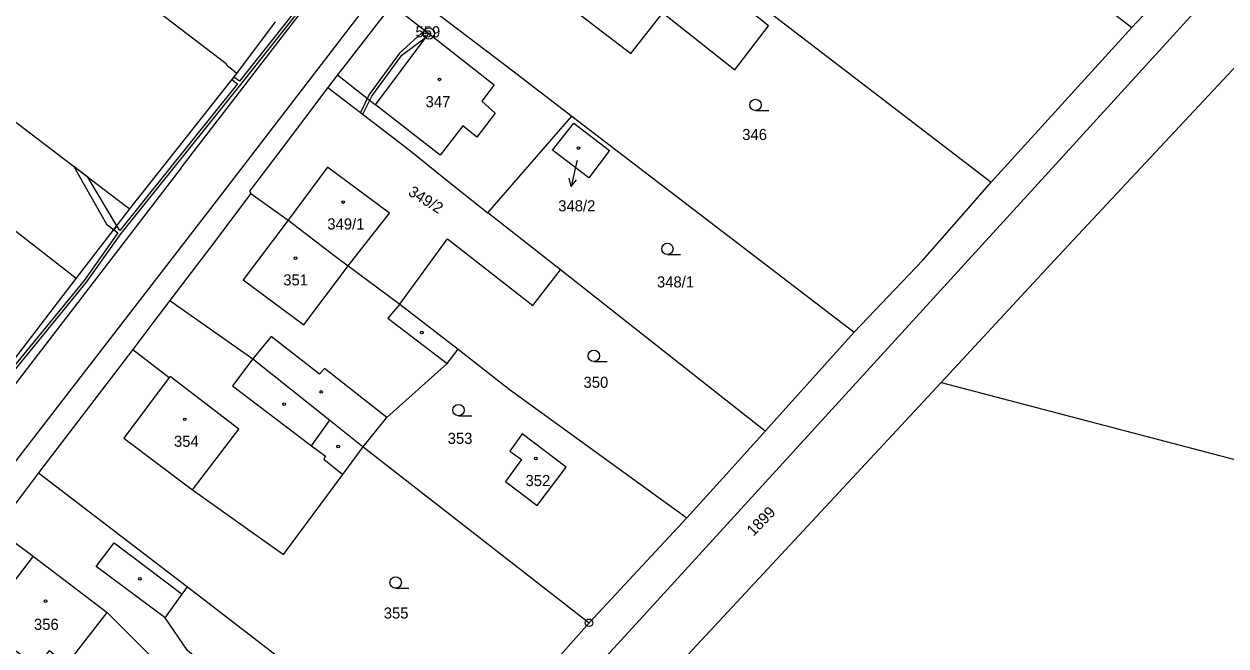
# Model space of a CAD drawing. Extents: x -587171 to -555306, y -1167727 to -1074732.
# Drawn here: x -560519.9 to -560361.6, y -1078117.4 to -1078035.5 of the extents above; entities that cross this region are included whole.
import ezdxf

# ---------------------------------------------------------------- set-up
doc = ezdxf.new("R2010")
doc.units = 0
for name, color, linetype in [('Hranice parcel', 7, 'Continuous'), ('Parcelní čísla', 7, 'Continuous'), ('Pop  PČ popisy', 7, 'Continuous'), ('Poz předměty', 7, 'Continuous'), ('Vnitřní kresba', 7, 'Continuous'), ('Věcná břemena k části', 7, 'Continuous'), ('Značky bodu BP', 7, 'Continuous'), ('Značky budov', 7, 'Continuous'), ('Značky kultur', 7, 'Continuous')]:
    doc.layers.add(name, color=color, linetype=linetype)

msp = doc.modelspace()

# ---------------------------------------------------------------- linework, layer by layer
at = {"layer": 'Hranice parcel'}
for p, q in [((-560405.12, -1078011.91), (-560374.01, -1078035.93)), ((-560435.3, -1078023.53), (-560392.57, -1078056.3)), ((-560374.01, -1078035.93), (-560361.85, -1078022.87)), ((-560491.9, -1078041.97), (-560486.78, -1078035.21)), ((-560392.57, -1078056.3), (-560374.01, -1078035.93)), ((-560505.99, -1078059.82), (-560491.9, -1078041.97)), ((-560458.85, -1078060.32), (-560447.77, -1078047.61)), ((-560447.77, -1078047.61), (-560410.58, -1078076.06)), ((-560513.03, -1078068.99), (-560526.05, -1078058.85)), ((-560490.03, -1078057.81), (-560485.14, -1078061.29)), ((-560513.03, -1078068.99), (-560505.99, -1078059.82)), ((-560449.26, -1078067.85), (-560458.85, -1078060.32)), ((-560477.24, -1078067.33), (-560470.42, -1078072.34)), ((-560422.29, -1078089.06), (-560449.26, -1078067.85)), ((-560521.17, -1078079.6), (-560513.03, -1078068.99)), ((-560470.42, -1078072.34), (-560462.74, -1078078.3)), ((-560410.58, -1078076.06), (-560422.29, -1078089.06)), ((-560505.6, -1078078.31), (-560517.99, -1078094.55)), ((-560475.23, -1078091.12), (-560445.5, -1078114.31)), ((-560517.99, -1078094.55), (-560498.39, -1078109.59)), ((-560445.5, -1078114.31), (-560432.61, -1078100.48)), ((-560498.39, -1078109.59), (-560464.48, -1078135.62)), ((-560464.48, -1078135.62), (-560445.5, -1078114.31))]:
    msp.add_line(p, q, dxfattribs=at)
for points in [[(-560364.68, -1077894.4), (-560366.71, -1077894.44), (-560368.49, -1077895.33), (-560369.63, -1077896.38), (-560417.05, -1077958.08), (-560457.78, -1078010.82), (-560494.61, -1078058.79), (-560557.78, -1078140.57), (-560603.03, -1078199.81), (-560610.79, -1078208.96)], [(-560491.9, -1078041.97), (-560493.04, -1078041.09), (-560493.28, -1078040.7), (-560522.7, -1078018.26), (-560541.97, -1078003.31)], [(-560455.09, -1078011.95), (-560450.47, -1078015.48), (-560456.02, -1078022.76), (-560452.76, -1078025.24), (-560454.72, -1078028.04), (-560449.52, -1078032.03), (-560439.98, -1078039.36), (-560435.77, -1078034), (-560426.32, -1078041.49), (-560421.86, -1078035.72), (-560431.17, -1078028.24), (-560430.65, -1078027.59), (-560435.44, -1078023.7)], [(-560469.75, -1078030.79), (-560471.46, -1078032.97), (-560477.83, -1078041.16), (-560478.62, -1078042.18), (-560479.9, -1078043.82)], [(-560469.75, -1078030.79), (-560455.55, -1078041.63), (-560447.77, -1078047.61)], [(-560399.15, -1078082.66), (-560383.62, -1078065.97), (-560355.7, -1078036.07)], [(-560535.83, -1078037.12), (-560506.58, -1078059.37), (-560505.99, -1078059.82)], [(-560479.9, -1078043.82), (-560482.99, -1078047.92), (-560485.92, -1078051.81), (-560490.2, -1078057.48), (-560490.03, -1078057.81)], [(-560479.9, -1078043.82), (-560469.21, -1078052.04), (-560463.03, -1078057.02), (-560458.85, -1078060.32)], [(-560447.52, -1078048.51), (-560442.79, -1078052.11), (-560445.53, -1078055.71), (-560450.3, -1078052.07), (-560447.52, -1078048.51)], [(-560477.24, -1078067.33), (-560471.78, -1078060.37), (-560479.95, -1078054.34), (-560485.14, -1078061.29)], [(-560410.58, -1078076.06), (-560401.56, -1078066.56), (-560397.06, -1078061.47), (-560392.57, -1078056.3)], [(-560490.03, -1078057.81), (-560495.49, -1078065.01), (-560499.03, -1078069.67), (-560500.69, -1078071.86)], [(-560485.14, -1078061.29), (-560478.94, -1078066.03), (-560477.24, -1078067.33)], [(-560470.42, -1078072.34), (-560464.13, -1078063.75), (-560452.9, -1078072.52), (-560449.26, -1078067.85)], [(-560500.69, -1078071.86), (-560503.06, -1078074.98), (-560505.6, -1078078.31)], [(-560500.69, -1078071.86), (-560489.8, -1078079.55), (-560479.62, -1078087.63), (-560475.23, -1078091.12)], [(-560505.6, -1078078.31), (-560500.79, -1078082.03), (-560506.77, -1078089.98), (-560497.73, -1078096.81), (-560485.75, -1078105.33), (-560477.93, -1078094.77), (-560475.23, -1078091.12)], [(-560475.23, -1078091.12), (-560472.12, -1078087.27), (-560464.17, -1078080.15), (-560462.74, -1078078.3)], [(-560462.74, -1078078.3), (-560456.03, -1078083.56), (-560432.61, -1078100.48)], [(-560457.4, -1078145.41), (-560445.41, -1078132.37), (-560399.15, -1078082.66)], [(-560399.15, -1078082.66), (-560281.81, -1078113.42), (-560119.42, -1078155.48)], [(-560432.61, -1078100.48), (-560427.01, -1078094.28), (-560422.29, -1078089.06)], [(-560456.51, -1078095.69), (-560452.33, -1078098.87), (-560448.5, -1078093.81), (-560454.29, -1078089.44), (-560455.92, -1078091.69), (-560454.38, -1078092.79), (-560456.51, -1078095.69)], [(-560517.99, -1078094.55), (-560520.77, -1078098.23), (-560523.57, -1078101.95)], [(-560523.57, -1078101.95), (-560518.72, -1078105.52), (-560525.66, -1078114.58), (-560518.14, -1078120.1), (-560516.57, -1078117.96), (-560514.3, -1078119.85), (-560508.95, -1078112.95), (-560500.74, -1078121.16), (-560496.44, -1078124.71), (-560493.98, -1078121.65), (-560498.37, -1078117.94), (-560501.33, -1078113.64), (-560499.07, -1078110.52), (-560498.39, -1078109.59)]]:
    msp.add_lwpolyline(points, dxfattribs=at)
at = {"layer": 'Pop  PČ popisy'}
for p, q in [((-560447.18, -1078053.94), (-560447.85, -1078056.86)), ((-560447.06, -1078053.44), (-560447.18, -1078053.94)), ((-560447.85, -1078056.86), (-560448.12, -1078055.78)), ((-560447.85, -1078056.86), (-560447.14, -1078056))]:
    msp.add_line(p, q, dxfattribs=at)
at = {"layer": 'Poz předměty'}
for p, q in [((-560388.65, -1078058.97), (-560351.09, -1078017.82)), ((-560438.84, -1078113.96), (-560388.65, -1078058.97)), ((-560438.84, -1078113.96), (-560471.88, -1078149.83))]:
    msp.add_line(p, q, dxfattribs=at)
at = {"layer": 'Vnitřní kresba'}
for p, q in [((-560499.23, -1078054.43), (-560462.74, -1078007.05)), ((-560471.46, -1078032.97), (-560466.59, -1078036.73)), ((-560473.63, -1078046.11), (-560466.59, -1078036.73)), ((-560466.59, -1078036.73), (-560457.99, -1078043.5)), ((-560478.62, -1078042.18), (-560473.63, -1078046.11)), ((-560457.99, -1078043.5), (-560459.61, -1078045.62)), ((-560465.09, -1078052.75), (-560473.63, -1078046.11)), ((-560459.61, -1078045.62), (-560457.85, -1078047.22)), ((-560457.85, -1078047.22), (-560460.26, -1078050.37)), ((-560462.11, -1078048.87), (-560465.09, -1078052.75)), ((-560460.26, -1078050.37), (-560462.11, -1078048.87)), ((-560499.23, -1078054.43), (-560562.6, -1078136.93)), ((-560485.14, -1078061.29), (-560491.03, -1078069.17)), ((-560483.05, -1078075.07), (-560477.32, -1078067.46)), ((-560477.32, -1078067.46), (-560477.24, -1078067.33)), ((-560491.03, -1078069.17), (-560483.05, -1078075.07)), ((-560470.42, -1078072.34), (-560472.02, -1078074.19)), ((-560472.02, -1078074.19), (-560464.17, -1078080.15)), ((-560487.36, -1078076.63), (-560489.8, -1078079.55)), ((-560480.98, -1078081.57), (-560487.36, -1078076.63)), ((-560489.8, -1078079.55), (-560492.44, -1078083.09)), ((-560480.32, -1078080.83), (-560480.98, -1078081.57)), ((-560472.12, -1078087.27), (-560480.32, -1078080.83)), ((-560500.67, -1078081.87), (-560500.79, -1078082.03)), ((-560491.64, -1078088.81), (-560500.67, -1078081.87)), ((-560492.44, -1078083.09), (-560482.05, -1078090.99)), ((-560497.73, -1078096.81), (-560491.64, -1078088.81)), ((-560482.05, -1078090.99), (-560479.62, -1078087.63)), ((-560482.05, -1078090.99), (-560480.23, -1078092.38)), ((-560480.23, -1078092.38), (-560480.41, -1078092.76)), ((-560480.41, -1078092.76), (-560477.93, -1078094.77)), ((-560510.41, -1078106.91), (-560508.06, -1078103.78)), ((-560508.06, -1078103.78), (-560499.07, -1078110.52)), ((-560518.72, -1078105.52), (-560508.95, -1078112.95)), ((-560501.33, -1078113.64), (-560510.41, -1078106.91))]:
    msp.add_line(p, q, dxfattribs=at)
at = {"layer": 'Věcná břemena k části'}
for points in [[(-560553.09, -1078122.58), (-560548.55, -1078115.78), (-560538.37, -1078102.57), (-560529.92, -1078091.55), (-560522.59, -1078082.82), (-560511.69, -1078069.48), (-560507.12, -1078063.06), (-560491.36, -1078043.42), (-560477.61, -1078026.04), (-560470.36, -1078016.66), (-560462.85, -1078006.44), (-560449.91, -1077989.74), (-560443.81, -1077981.83), (-560435.52, -1077968.87), (-560428.63, -1077959.68), (-560421.53, -1077951), (-560418.1, -1077948.23), (-560409.79, -1077936.45), (-560400.51, -1077924.36)], [(-560478.02, -1078025.91), (-560491.55, -1078043.02), (-560492.3, -1078042.47), (-560492.54, -1078042.79), (-560491.8, -1078043.33), (-560507.31, -1078062.66), (-560507.68, -1078062.03), (-560508.09, -1078062.56), (-560507.55, -1078062.98), (-560512.01, -1078069.24), (-560522.9, -1078082.57)]]:
    msp.add_lwpolyline(points, dxfattribs=at)
for points in [[(-560474.47, -1078044.77), (-560475.62, -1078047.11), (-560475.3, -1078047.36), (-560474.13, -1078044.98), (-560470.17, -1078039.57), (-560466.91, -1078037.16), (-560466.59, -1078036.73), (-560467.6, -1078036.73), (-560470.47, -1078039.3)], [(-560509.05, -1078061.83), (-560508.09, -1078062.56), (-560507.68, -1078062.03), (-560511.49, -1078055.63), (-560513.36, -1078054.22)]]:
    msp.add_lwpolyline(points, close=True, dxfattribs=at)
at = {"layer": 'Značky bodu BP'}
for centre, radius in [((-560466.59, -1078036.73), 0.75), ((-560466.59, -1078036.73), 0.03), ((-560445.5, -1078114.31), 0.5), ((-560445.5, -1078114.31), 0.0303)]:
    msp.add_circle(centre, radius, dxfattribs=at)
at = {"layer": 'Značky budov'}
for centre in [(-560465.2, -1078042.76), (-560446.89, -1078051.8), (-560477.88, -1078058.91), (-560484.16, -1078066.29), (-560467.52, -1078076.1), (-560480.78, -1078083.92), (-560485.66, -1078085.51), (-560498.75, -1078087.52), (-560478.53, -1078091.09), (-560452.51, -1078092.69), (-560504.64, -1078108.52), (-560517.07, -1078111.45)]:
    msp.add_circle(centre, 0.175, dxfattribs=at)
at = {"layer": 'Značky kultur'}
for p, q in [((-560423.59, -1078046.88), (-560421.84, -1078046.88)), ((-560435.19, -1078065.83), (-560433.44, -1078065.83)), ((-560444.87, -1078079.91), (-560443.12, -1078079.91)), ((-560462.7, -1078087.05), (-560460.95, -1078087.05)), ((-560470.97, -1078109.75), (-560469.22, -1078109.75))]:
    msp.add_line(p, q, dxfattribs=at)
for centre in [(-560423.59, -1078046.13), (-560435.19, -1078065.08), (-560444.87, -1078079.16), (-560462.7, -1078086.3), (-560470.97, -1078109)]:
    msp.add_circle(centre, 0.75, dxfattribs=at)

# ---------------------------------------------------------------- texts
at = {"layer": 'Parcelní čísla'}
for s, p in [('347', (-560467.03, -1078046.43)), ('346', (-560425.33, -1078050.75)), ('348/2', (-560449.56, -1078060.14)), ('349/1', (-560479.97, -1078062.53)), ('351', (-560485.77, -1078069.89)), ('348/1', (-560436.56, -1078070.16)), ('350', (-560446.23, -1078083.37)), ('354', (-560500.16, -1078091.14)), ('353', (-560464.12, -1078090.75)), ('352', (-560453.87, -1078096.31)), ('355', (-560472.54, -1078113.75)), ('356', (-560518.6, -1078115.24))]:
    msp.add_text(s, height=1.46, dxfattribs=at).set_placement(p)
for s, rotation, p in [('349/2', 328, (-560469.44, -1078057.92)), ('1899', 46, (-560423.85, -1078102.99))]:
    msp.add_text(s, height=1.46, rotation=rotation, dxfattribs=at).set_placement(p)
at = {"layer": 'Značky bodu BP'}
msp.add_text('559', height=1.46, dxfattribs=at).set_placement((-560468.36, -1078037.23))

doc.saveas('drawing.dxf')
